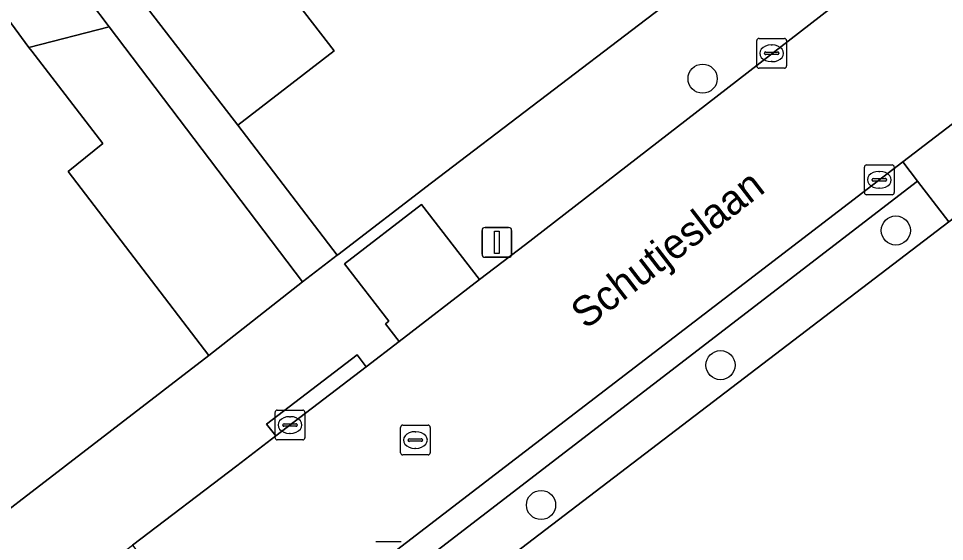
# Model space of a CAD drawing. Extents: x 159352 to 160617, y 385888 to 387323.
# Drawn here: x 159892.57 to 159923.63, y 386806.2 to 386823.75 of the extents above; entities that cross this region are included whole.
import ezdxf

# ---------------------------------------------------------------- set-up
doc = ezdxf.new("R2010")
doc.units = 0
for name, color, linetype in [('IMGEO_Boom', 7, 'Continuous'), ('IMGEO_Erf', 7, 'Continuous'), ('IMGEO_Groenvoorziening', 7, 'Continuous'), ('IMGEO_Kolk', 7, 'Continuous'), ('IMGEO_Lichtmast', 7, 'Continuous'), ('IMGEO_Openbare_ruimte_label', 7, 'Continuous'), ('IMGEO_Pand', 7, 'Continuous'), ('IMGEO_Rijbaan_lokaal_open', 7, 'Continuous'), ('IMGEO_Rioolput', 7, 'Continuous'), ('IMGEO_Voetpad_open', 7, 'Continuous')]:
    doc.layers.add(name, color=color, linetype=linetype)

msp = doc.modelspace()

# ---------------------------------------------------------------- linework, layer by layer
at = {"layer": 'IMGEO_Boom'}
for centre in [(159915.513, 386821.734), (159921.993, 386816.639), (159916.114, 386812.121), (159910.095, 386807.426)]:
    msp.add_circle(centre, 0.489, dxfattribs=at)
at = {"layer": 'IMGEO_Erf'}
for points in [[(159900.058, 386826.687), (159903.159, 386822.671), (159899.922, 386820.175), (159903.259, 386815.807), (159903.277, 386815.82), (159906.421, 386818.241), (159917.254, 386826.508)], [(159886.065, 386802.535), (159898.945, 386812.449), (159894.229, 386818.62), (159895.391, 386819.561), (159893.008, 386822.658), (159892.915, 386822.784), (159890.451, 386826.136)]]:
    msp.add_lwpolyline(points, dxfattribs=at)
at = {"layer": 'IMGEO_Groenvoorziening'}
for points in [[(159926.148, 386818.757), (159923.767, 386816.932), (159902.979, 386801.043), (159900.713, 386799.262), (159914.643, 386781.279), (159915.146, 386780.63), (159917.148, 386782.159), (159917.628, 386782.525), (159917.092, 386783.163), (159915.836, 386784.665), (159936.633, 386800.439), (159939.052, 386802.293)], [(159923.767, 386816.932), (159922.719, 386818.298), (159902.209, 386802.51), (159901.974, 386802.329), (159902.979, 386801.043)]]:
    msp.add_lwpolyline(points, close=True, dxfattribs=at)
at = {"layer": 'IMGEO_Kolk'}
for p, q in [((159917.33, 386822.16), (159917.33, 386823.012)), ((159917.405, 386823.086), (159918.257, 386823.086)), ((159917.818, 386822.866), (159917.843, 386822.866)), ((159918.331, 386823.012), (159918.331, 386822.16)), ((159917.589, 386822.58), (159917.589, 386822.592)), ((159918.027, 386822.543), (159917.629, 386822.543)), ((159917.632, 386822.629), (159918.03, 386822.629)), ((159918.073, 386822.592), (159918.073, 386822.58)), ((159917.841, 386822.306), (159917.816, 386822.306)), ((159918.257, 386822.086), (159917.405, 386822.086)), ((159921.015, 386818.839), (159921.867, 386818.839)), ((159920.94, 386817.913), (159920.94, 386818.765)), ((159921.428, 386818.619), (159921.453, 386818.619)), ((159921.941, 386818.765), (159921.941, 386817.913)), ((159921.199, 386818.333), (159921.199, 386818.345)), ((159921.637, 386818.296), (159921.239, 386818.296)), ((159921.242, 386818.382), (159921.64, 386818.382)), ((159921.683, 386818.345), (159921.683, 386818.333)), ((159921.451, 386818.059), (159921.426, 386818.059)), ((159921.867, 386817.839), (159921.015, 386817.839)), ((159901.172, 386809.684), (159901.172, 386810.536)), ((159901.247, 386810.61), (159902.099, 386810.61)), ((159902.173, 386810.536), (159902.173, 386809.684)), ((159901.431, 386810.104), (159901.431, 386810.116)), ((159901.474, 386810.153), (159901.872, 386810.153)), ((159901.66, 386810.39), (159901.685, 386810.39)), ((159901.915, 386810.116), (159901.915, 386810.104)), ((159901.869, 386810.067), (159901.471, 386810.067)), ((159901.683, 386809.83), (159901.658, 386809.83)), ((159902.099, 386809.61), (159901.247, 386809.61)), ((159904.549, 386806.201), (159905.401, 386806.201))]:
    msp.add_line(p, q, dxfattribs=at)
for points in [[(159917.33, 386822.16), (159917.33, 386823.012)], [(159917.405, 386823.086), (159918.257, 386823.086)], [(159918.331, 386823.012), (159918.331, 386822.16)], [(159918.257, 386822.086), (159917.405, 386822.086)], [(159921.015, 386818.839), (159921.867, 386818.839)], [(159920.94, 386817.913), (159920.94, 386818.765)], [(159921.941, 386818.765), (159921.941, 386817.913)], [(159921.867, 386817.839), (159921.015, 386817.839)], [(159901.172, 386809.684), (159901.172, 386810.536)], [(159901.247, 386810.61), (159902.099, 386810.61)], [(159902.173, 386810.536), (159902.173, 386809.684)], [(159902.099, 386809.61), (159901.247, 386809.61)], [(159904.549, 386806.201), (159905.401, 386806.201)]]:
    msp.add_lwpolyline(points, dxfattribs=at)
for centre, radius, start, end in [((159917.407, 386823.01), 0.0765, 91.552, 178.448), ((159917.407, 386823.01), 0.0765, 91.552, 178.448), ((159918.255, 386823.01), 0.0765, 1.552, 88.448), ((159918.255, 386823.01), 0.0765, 1.552, 88.448), ((159917.629, 386822.589), 0.0403, 85.8775, 175.7526), ((159917.626, 386822.579), 0.0366, 178.938, 274.7102), ((159918.03, 386822.586), 0.043, 264.8664, 352.4533), ((159918.034, 386822.591), 0.0386, 1.7309, 96.639), ((159917.407, 386822.162), 0.0765, 181.552, 268.448), ((159917.407, 386822.162), 0.0765, 181.552, 268.448), ((159918.255, 386822.162), 0.0765, 271.552, 358.448), ((159918.255, 386822.162), 0.0765, 271.552, 358.448), ((159921.017, 386818.763), 0.0765, 91.552, 178.448), ((159921.017, 386818.763), 0.0765, 91.552, 178.448), ((159921.865, 386818.763), 0.0765, 1.552, 88.448), ((159921.865, 386818.763), 0.0765, 1.552, 88.448), ((159921.239, 386818.342), 0.0403, 85.8775, 175.7526), ((159921.236, 386818.332), 0.0366, 178.938, 274.7102), ((159921.64, 386818.339), 0.043, 264.8664, 352.4533), ((159921.644, 386818.344), 0.0386, 1.7309, 96.639), ((159921.017, 386817.915), 0.0765, 181.552, 268.448), ((159921.017, 386817.915), 0.0765, 181.552, 268.448), ((159921.865, 386817.915), 0.0765, 271.552, 358.448), ((159921.865, 386817.915), 0.0765, 271.552, 358.448), ((159901.249, 386810.534), 0.0765, 91.552, 178.448), ((159901.249, 386810.534), 0.0765, 91.552, 178.448), ((159902.097, 386810.534), 0.0765, 1.552, 88.448), ((159902.097, 386810.534), 0.0765, 1.552, 88.448), ((159901.471, 386810.113), 0.0403, 85.8775, 175.7526), ((159901.468, 386810.103), 0.0366, 178.938, 274.7102), ((159901.872, 386810.11), 0.043, 264.8664, 352.4533), ((159901.876, 386810.115), 0.0386, 1.7309, 96.639), ((159901.249, 386809.686), 0.0765, 181.552, 268.448), ((159901.249, 386809.686), 0.0765, 181.552, 268.448), ((159902.097, 386809.686), 0.0765, 271.552, 358.448), ((159902.097, 386809.686), 0.0765, 271.552, 358.448)]:
    msp.add_arc(centre, radius, start, end, dxfattribs=at)
for centre, major_axis, ratio, start_param, end_param in [((159917.817, 386822.586), (-0.387, 0.002), 0.722429, 4.712389, 7.853982), ((159917.842, 386822.586), (-0.39, 0.002), 0.717154, 1.570796, 4.712389), ((159921.427, 386818.339), (-0.387, 0.002), 0.722429, 4.712389, 7.853982), ((159921.452, 386818.339), (-0.39, 0.002), 0.717154, 1.570796, 4.712389), ((159901.659, 386810.11), (-0.387, 0.002), 0.722429, 4.712389, 7.853982), ((159901.684, 386810.11), (-0.39, 0.002), 0.717154, 1.570796, 4.712389)]:
    msp.add_ellipse(centre, major_axis=major_axis, ratio=ratio, start_param=start_param, end_param=end_param, dxfattribs=at)
at = {"layer": 'IMGEO_Lichtmast'}
for p, q in [((159908.116, 386815.841), (159908.116, 386816.641)), ((159908.116, 386816.641), (159908.116, 386815.841)), ((159908.216, 386816.741), (159909.006, 386816.741)), ((159909.006, 386816.741), (159908.216, 386816.741)), ((159909.106, 386816.641), (159909.106, 386815.841)), ((159909.106, 386815.841), (159909.106, 386816.641)), ((159909.006, 386815.741), (159908.216, 386815.741)), ((159908.216, 386815.741), (159909.006, 386815.741))]:
    msp.add_line(p, q, dxfattribs=at)
msp.add_lwpolyline([(159908.536, 386816.616), (159908.686, 386816.616), (159908.686, 386815.866), (159908.536, 386815.866), (159908.536, 386816.616)], dxfattribs=at)
for centre, start, end in [((159908.216, 386816.641), 90, 180), ((159908.216, 386816.641), 90, 180), ((159909.006, 386816.641), 0, 90), ((159909.006, 386816.641), 360, 90), ((159908.216, 386815.841), 180, 270), ((159908.216, 386815.841), 180, 270), ((159909.006, 386815.841), 270, 0), ((159909.006, 386815.841), 270, 0)]:
    msp.add_arc(centre, 0.1, start, end, dxfattribs=at)
at = {"layer": 'IMGEO_Pand'}
for points in [[(159895.611, 386823.471), (159894.942, 386824.343), (159892.408, 386827.644), (159890.451, 386826.136), (159892.915, 386822.784)], [(159896.771, 386824.256), (159899.922, 386820.175), (159903.159, 386822.671), (159900.058, 386826.687), (159899.288, 386827.717), (159898.101, 386826.802), (159896.039, 386825.248)], [(159902.095, 386814.917), (159895.611, 386823.471), (159892.915, 386822.784), (159893.008, 386822.658), (159895.391, 386819.561), (159894.229, 386818.62), (159898.945, 386812.449)]]:
    msp.add_lwpolyline(points, close=True, dxfattribs=at)
at = {"layer": 'IMGEO_Rijbaan_lokaal_open'}
msp.add_lwpolyline([(159932.131, 386826.54), (159938.993, 386831.785), (159944.581, 386836.055), (159941.128, 386840.576), (159934.496, 386835.573), (159934.51, 386835.52), (159919.84, 386824.035), (159919.772, 386824.066), (159909.569, 386816.165), (159908.029, 386814.994), (159905.329, 386812.912), (159904.224, 386812.064), (159901.193, 386809.744), (159899.889, 386808.738), (159896.395, 386806.077), (159899.757, 386801.692), (159908.562, 386808.459), (159922.226, 386818.941), (159924.606, 386820.767)], close=True, dxfattribs=at)
at = {"layer": 'IMGEO_Rioolput'}
for p, q in [((159905.453, 386810.106), (159906.305, 386810.106)), ((159905.378, 386809.18), (159905.378, 386810.032)), ((159905.866, 386809.886), (159905.891, 386809.886)), ((159906.379, 386810.032), (159906.379, 386809.18)), ((159905.637, 386809.6), (159905.637, 386809.612)), ((159906.075, 386809.563), (159905.677, 386809.563)), ((159905.68, 386809.649), (159906.078, 386809.649)), ((159906.121, 386809.612), (159906.121, 386809.6)), ((159905.889, 386809.326), (159905.864, 386809.326)), ((159906.305, 386809.106), (159905.453, 386809.106))]:
    msp.add_line(p, q, dxfattribs=at)
for points in [[(159905.453, 386810.106), (159906.305, 386810.106)], [(159905.378, 386809.18), (159905.378, 386810.032)], [(159906.379, 386810.032), (159906.379, 386809.18)], [(159906.305, 386809.106), (159905.453, 386809.106)]]:
    msp.add_lwpolyline(points, dxfattribs=at)
for centre, radius, start, end in [((159905.455, 386810.03), 0.0765, 91.552, 178.448), ((159905.455, 386810.03), 0.0765, 91.552, 178.448), ((159906.303, 386810.03), 0.0765, 1.552, 88.448), ((159906.303, 386810.03), 0.0765, 1.552, 88.448), ((159905.677, 386809.609), 0.0403, 85.8775, 175.7526), ((159905.674, 386809.599), 0.0366, 178.938, 274.7102), ((159906.078, 386809.606), 0.043, 264.8664, 352.4533), ((159906.082, 386809.611), 0.0386, 1.7309, 96.639), ((159905.455, 386809.182), 0.0765, 181.552, 268.448), ((159905.455, 386809.182), 0.0765, 181.552, 268.448), ((159906.303, 386809.182), 0.0765, 271.552, 358.448), ((159906.303, 386809.182), 0.0765, 271.552, 358.448)]:
    msp.add_arc(centre, radius, start, end, dxfattribs=at)
for centre, major_axis, ratio, start_param, end_param in [((159905.865, 386809.606), (-0.387, 0.002), 0.722429, 4.712389, 7.853982), ((159905.89, 386809.606), (-0.39, 0.002), 0.717154, 1.570796, 4.712389)]:
    msp.add_ellipse(centre, major_axis=major_axis, ratio=ratio, start_param=start_param, end_param=end_param, dxfattribs=at)
at = {"layer": 'IMGEO_Voetpad_open'}
for points in [[(159921.843, 386830.021), (159917.258, 386826.507), (159917.254, 386826.508), (159906.421, 386818.241), (159903.277, 386815.82), (159903.259, 386815.807), (159902.095, 386814.917), (159898.945, 386812.449), (159886.065, 386802.535)], [(159894.942, 386824.343), (159895.611, 386823.471), (159902.095, 386814.917), (159903.259, 386815.807), (159899.922, 386820.175), (159896.771, 386824.256)], [(159903.505, 386815.522), (159906.087, 386817.513), (159908.029, 386814.994), (159909.569, 386816.165), (159919.772, 386824.066)], [(159922.719, 386818.298), (159922.226, 386818.941), (159908.562, 386808.459), (159899.757, 386801.692), (159897.649, 386800.071), (159890.938, 386794.913)], [(159891.918, 386794.588), (159896.109, 386797.814), (159897.667, 386799.014), (159899.696, 386800.575), (159900.713, 386799.262), (159902.979, 386801.043), (159901.974, 386802.329), (159902.209, 386802.51), (159922.719, 386818.298)], [(159887.587, 386799.368), (159894.279, 386804.465), (159896.395, 386806.077), (159899.889, 386808.738), (159901.193, 386809.744), (159900.89, 386810.141), (159903.921, 386812.461), (159904.224, 386812.064), (159905.329, 386812.912), (159904.871, 386813.506), (159904.989, 386813.597), (159903.505, 386815.522)]]:
    msp.add_lwpolyline(points, dxfattribs=at)
for points in [[(159922.226, 386818.941), (159922.719, 386818.298), (159923.767, 386816.932), (159926.148, 386818.757), (159925.098, 386820.127), (159924.606, 386820.767)], [(159908.029, 386814.994), (159906.087, 386817.513), (159903.505, 386815.522), (159904.989, 386813.597), (159904.871, 386813.506), (159905.329, 386812.912)], [(159901.193, 386809.744), (159904.224, 386812.064), (159903.921, 386812.461), (159900.89, 386810.141)]]:
    msp.add_lwpolyline(points, close=True, dxfattribs=at)

# ---------------------------------------------------------------- texts
at = {"layer": 'IMGEO_Openbare_ruimte_label'}
msp.add_text('Schutjeslaan', height=1, rotation=37.5232, dxfattribs=at).set_placement((159911.593, 386813.298))

doc.saveas('drawing.dxf')
